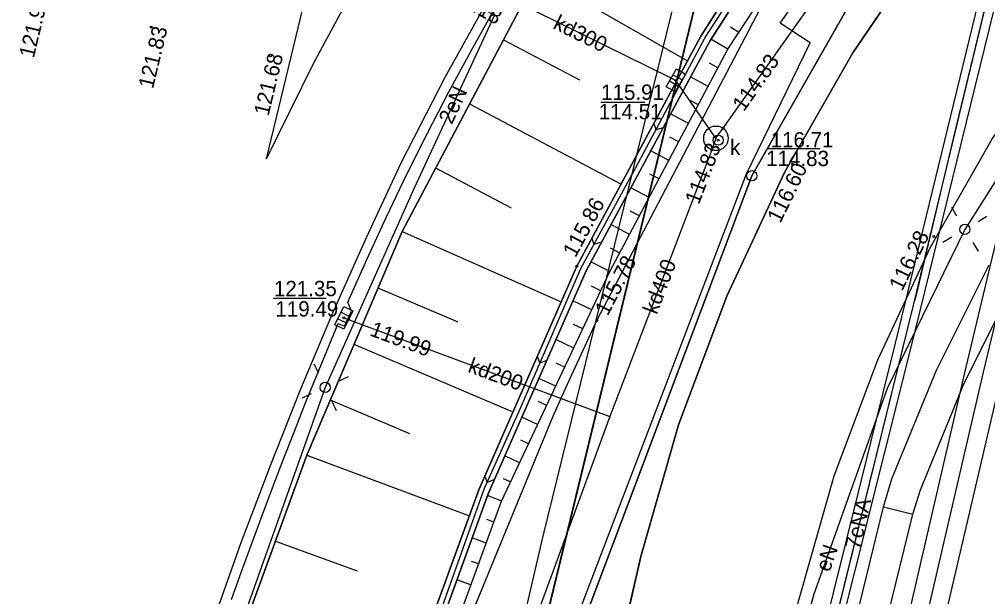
# Model space of a CAD drawing. Extents: x 6424617 to 6425697, y 5665845 to 5667190.
# Drawn here: x 6425405.28 to 6425452.58, y 5666687.83 to 5666716.04 of the extents above; entities that cross this region are included whole.
import ezdxf

# ---------------------------------------------------------------- set-up
doc = ezdxf.new("R2010")
doc.units = 0
for name, color, linetype in [('Warstwa 1', 7, 'Continuous'), ('Warstwa 10', 7, 'Continuous'), ('Warstwa 12', 7, 'Continuous'), ('Warstwa 13', 7, 'Continuous'), ('Warstwa 14', 7, 'Continuous'), ('Warstwa 15', 7, 'Continuous'), ('Warstwa 16', 7, 'Continuous'), ('Warstwa 2', 7, 'Continuous'), ('Warstwa 20', 7, 'Continuous'), ('Warstwa 21', 7, 'Continuous'), ('Warstwa 25', 7, 'Continuous'), ('Warstwa 4', 7, 'Continuous'), ('Warstwa 5', 7, 'Continuous'), ('Warstwa 6', 7, 'Continuous'), ('Warstwa 61', 7, 'Continuous'), ('Warstwa 8', 7, 'Continuous'), ('Warstwa 9', 7, 'Continuous')]:
    doc.layers.add(name, color=color, linetype=linetype)

msp = doc.modelspace()

# ---------------------------------------------------------------- linework, layer by layer
at = {"layer": 'Warstwa 1'}
for p, q in [((6425424.332, 5666659.157), (6425447.915, 5666756.464)), ((6425424.332, 5666659.157), (6425447.915, 5666756.464)), ((6425441.06, 5666708.4), (6425451.88, 5666727.39)), ((6425441.06, 5666708.4), (6425451.88, 5666727.39)), ((6425429.67, 5666678.16), (6425441.06, 5666708.4)), ((6425429.67, 5666678.16), (6425441.06, 5666708.4))]:
    msp.add_line(p, q, dxfattribs=at)
at = {"layer": 'Warstwa 10'}
msp.add_circle((6425441.06, 5666708.4), 0.25, dxfattribs=at)
at = {"layer": 'Warstwa 12'}
for points in [[(6425400.589, 5666563.562), (6425402.097, 5666569.421), (6425408.541, 5666596.501), (6425409.731, 5666601.15), (6425418.678, 5666638.344), (6425430.852, 5666690.725), (6425440.64, 5666730.583), (6425449.798, 5666769.666), (6425460.497, 5666812.844)], [(6425401.078, 5666563.555), (6425407.372, 5666594.683), (6425410.104, 5666607.42), (6425414.274, 5666622.662), (6425422.449, 5666656.951), (6425423.137, 5666659.672), (6425424.37, 5666665.077), (6425423.114, 5666667.259), (6425426.34, 5666682.661), (6425426.963, 5666686.268), (6425427.349, 5666686.904), (6425431.338, 5666696.626), (6425432.041, 5666698.181), (6425433.493, 5666701.322), (6425441.988, 5666717.572), (6425451.938, 5666730.92), (6425464.349, 5666743.694), (6425443.874, 5666766.111), (6425443.428, 5666768.827), (6425447.038, 5666782.839), (6425452.086, 5666802.372), (6425454.75, 5666812.915)], [(6425475.759, 5666812.66), (6425473.35, 5666802.964), (6425473.295, 5666802.726), (6425466.929, 5666778.024), (6425466.898, 5666777.865), (6425461.33, 5666753.166), (6425461.273, 5666752.96), (6425457.929, 5666738.982), (6425455.227, 5666728.151), (6425455.194, 5666727.972), (6425455.175, 5666727.898), (6425455.155, 5666727.822), (6425450.93, 5666710.343), (6425449.096, 5666702.587), (6425449.042, 5666702.382), (6425448.977, 5666702.201), (6425443.083, 5666678.303), (6425443.056, 5666678.084), (6425442.987, 5666677.871), (6425436.476, 5666651.999)], [(6425439.31, 5666710.23), (6425439.66, 5666710.72), (6425448.14, 5666722.71), (6425448.48, 5666723.2), (6425448.94, 5666723.59), (6425475.94, 5666746.73), (6425476.32, 5666747.05), (6425476.75, 5666747.3), (6425493.96, 5666757.39), (6425512.26, 5666768.08), (6425512.67, 5666768.34), (6425513.1, 5666768.57), (6425540.455, 5666784.853)], [(6425521.61, 5666759.53), (6425495.95, 5666744.37), (6425470.54, 5666728.51), (6425462.98, 5666721.67), (6425455.91, 5666712.8), (6425451.47, 5666705.78), (6425447.67, 5666698), (6425444.07, 5666687.91), (6425441.69, 5666678.91)], [(6425439.31, 5666710.23), (6425438.97, 5666710.72), (6425437.49, 5666712.85), (6425437.35, 5666713.06), (6425437.13, 5666713.17), (6425429.39, 5666716.98), (6425421.59, 5666721.47)], [(6425421.88, 5666719.91), (6425428.49, 5666716.24), (6425424.55, 5666707.76), (6425420.22, 5666698.06), (6425415.16, 5666683.78), (6425409.42, 5666662.7), (6425405.85, 5666647.84), (6425402.62, 5666635.28), (6425398, 5666615.16), (6425393.51, 5666597.25), (6425390.12, 5666582.23), (6425385.578, 5666563.742)], [(6425439.31, 5666710.23), (6425439.11, 5666709.67), (6425434.12, 5666696.64), (6425428.07, 5666680.14), (6425421.61, 5666661.95), (6425421.41, 5666661.39), (6425421.28, 5666660.8), (6425417.22, 5666642.32), (6425415.08, 5666632.58), (6425413.05, 5666623.36), (6425412.93, 5666622.78), (6425412.79, 5666622.19), (6425408.52, 5666603.31), (6425404.1, 5666583.8), (6425399.522, 5666563.574)], [(6425454.078, 5666709.772), (6425451.435, 5666698.712), (6425446.767, 5666678.493), (6425443.895, 5666666.261)], [(6425445.604, 5666665.824), (6425453.323, 5666698.889), (6425455.85, 5666709.386)], [(6425421.13, 5666701.46), (6425434.12, 5666696.64)]]:
    msp.add_lwpolyline(points, dxfattribs=at)
at = {"layer": 'Warstwa 14'}
for p, q in [((6425435.838, 5666711.978), (6425433.69, 5666711.978)), ((6425444.389, 5666709.718), (6425441.862, 5666709.718)), ((6425420.261, 5666702.395), (6425417.687, 5666702.395))]:
    msp.add_line(p, q, dxfattribs=at)
for centre in [(6425437.35, 5666713.06), (6425439.66, 5666710.72), (6425439.42, 5666710.14), (6425439.11, 5666709.67), (6425421.13, 5666701.46), (6425421.365, 5666701.373), (6425433.493, 5666701.322)]:
    msp.add_circle(centre, 0.045, dxfattribs=at)
at = {"layer": 'Warstwa 16'}
msp.add_circle((6425439.31, 5666710.23), 0.6, dxfattribs=at)
at = {"layer": 'Warstwa 2'}
msp.add_lwpolyline([(6425401.605, 5666563.549), (6425408.292, 5666593.91), (6425426.937, 5666668.658), (6425429.315, 5666678.428), (6425440.801, 5666708.49), (6425443.917, 5666714.896), (6425442.454, 5666715.863), (6425448.554, 5666724.576), (6425465.569, 5666741.764), (6425473.115, 5666748.06), (6425496.069, 5666761.71)], dxfattribs=at)
for centre in [(6425451.47, 5666705.78), (6425420.22, 5666698.06)]:
    msp.add_circle(centre, 0.25, dxfattribs=at)
at = {"layer": 'Warstwa 20'}
for points in [[(6425397.717, 5666563.595), (6425408.777, 5666613.558), (6425420.19, 5666662.277), (6425422.263, 5666671.843), (6425425.112, 5666682.265), (6425428.828, 5666692.501), (6425434.133, 5666703.719), (6425439.89, 5666714.579), (6425446.35, 5666724.425), (6425453.458, 5666733.05), (6425459.766, 5666739.488), (6425469.542, 5666749.045), (6425480.164, 5666757.256), (6425501.728, 5666770.441), (6425513.396, 5666776.752), (6425534.779, 5666786.519), (6425541.614, 5666790.023)], [(6425405.446, 5666645.158), (6425409.663, 5666662.648), (6425411.069, 5666668.474), (6425412.526, 5666674.35), (6425413.614, 5666678.101), (6425415.312, 5666683.522), (6425416.264, 5666686.356), (6425419.316, 5666694.754), (6425423.975, 5666705.683), (6425430.593, 5666718.208)]]:
    msp.add_lwpolyline(points, dxfattribs=at)
at = {"layer": 'Warstwa 21'}
for points in [[(6425395.128, 5666563.627), (6425400.623, 5666586.839), (6425406.117, 5666610.05), (6425418.598, 5666662.716), (6425420.909, 5666672.158), (6425423.939, 5666682.636), (6425427.728, 5666693.051), (6425432.507, 5666703.979), (6425438.572, 5666715.223), (6425444.985, 5666725.25), (6425452.157, 5666734.094), (6425458.51, 5666740.811), (6425468.627, 5666750.422), (6425479.256, 5666758.503), (6425490.733, 5666765.878), (6425500.954, 5666771.865), (6425512.768, 5666777.974), (6425526.98, 5666784.499), (6425534.042, 5666787.773), (6425542.088, 5666792.135)], [(6425541.942, 5666791.484), (6425534.274, 5666787.329), (6425527.192, 5666784.035), (6425512.98, 5666777.53), (6425501.186, 5666771.421), (6425490.985, 5666765.453), (6425479.549, 5666758.097), (6425468.96, 5666750.036), (6425458.864, 5666740.465), (6425452.531, 5666733.767), (6425445.4, 5666724.963), (6425439.007, 5666714.975), (6425432.963, 5666703.75), (6425428.185, 5666692.863), (6425424.416, 5666682.488), (6425421.387, 5666672.029), (6425419.076, 5666662.608), (6425407.511, 5666613.811), (6425395.635, 5666563.62)]]:
    msp.add_lwpolyline(points, dxfattribs=at)
at = {"layer": 'Warstwa 25'}
for centre in [(6425411.711, 5666715.668), (6425417.548, 5666714.262), (6425443.05, 5666708.96), (6425449.949, 5666705.434), (6425432.507, 5666703.979)]:
    msp.add_circle(centre, 0.045, dxfattribs=at)
at = {"layer": 'Warstwa 4'}
for p, q in [((6425437.046, 5666713.032), (6425437.48, 5666712.784)), ((6425437.22, 5666713.336), (6425437.654, 5666713.088)), ((6425421.431, 5666701.508), (6425420.982, 5666701.727)), ((6425421.278, 5666701.193), (6425420.829, 5666701.412))]:
    msp.add_line(p, q, dxfattribs=at)
for points in [[(6425436.885, 5666712.749), (6425437.38, 5666713.618), (6425437.815, 5666713.371), (6425437.32, 5666712.502)], [(6425421.573, 5666701.801), (6425421.136, 5666700.901), (6425420.687, 5666701.119), (6425421.124, 5666702.019)]]:
    msp.add_lwpolyline(points, close=True, dxfattribs=at)
for points in [[(6425451.084, 5666706.423), (6425450.827, 5666706.852)], [(6425452.113, 5666706.166), (6425452.542, 5666706.423)], [(6425450.827, 5666705.394), (6425450.398, 5666705.137)], [(6425451.856, 5666705.137), (6425452.113, 5666704.708)], [(6425419.902, 5666698.739), (6425419.689, 5666699.192)], [(6425420.899, 5666698.378), (6425421.352, 5666698.591)], [(6425419.541, 5666697.742), (6425419.088, 5666697.529)], [(6425420.538, 5666697.381), (6425420.751, 5666696.928)]]:
    msp.add_lwpolyline(points, dxfattribs=at)
msp.add_circle((6425439.42, 5666710.14), 0.25, dxfattribs=at)
at = {"layer": 'Warstwa 6'}
for points in [[(6425352.06, 5666353.98), (6425364.93, 5666402.71), (6425390.68, 5666508.89), (6425407.73, 5666588.9), (6425429.67, 5666678.16), (6425441.06, 5666708.4), (6425451.88, 5666727.39), (6425465.93, 5666741.65), (6425473.47, 5666747.98), (6425474.6, 5666748.65), (6425522.252, 5666945.035)], [(6425471.236, 5666853.116), (6425454.155, 5666782.149), (6425453.13, 5666778.441), (6425450.35, 5666766.844), (6425449.817, 5666764.101), (6425447.915, 5666756.464), (6425424.332, 5666659.157), (6425420.309, 5666643.115), (6425407.267, 5666589.052), (6425400.851, 5666561.248), (6425393.198, 5666530.378), (6425392.009, 5666527.133), (6425381.456, 5666483.847), (6425377.52, 5666465.123), (6425363.818, 5666408.694), (6425353.441, 5666367.596)], [(6425353.441, 5666367.596), (6425363.818, 5666408.694), (6425377.52, 5666465.123), (6425381.456, 5666483.847), (6425392.009, 5666527.133), (6425393.198, 5666530.378), (6425400.851, 5666561.248), (6425407.267, 5666589.052), (6425348.172, 5666604.865), (6425360.791, 5666657.874), (6425420.309, 5666643.115), (6425424.332, 5666659.157), (6425447.915, 5666756.464), (6425449.817, 5666764.101), (6425450.35, 5666766.844), (6425453.13, 5666778.441), (6425454.155, 5666782.149), (6425437.407, 5666792.342), (6425392.62, 5666819.33)], [(6425539.52, 5666780.685), (6425474.521, 5666742.263), (6425468.89, 5666738.623), (6425463.567, 5666734.544), (6425458.586, 5666730.055), (6425453.979, 5666725.182), (6425449.775, 5666719.957), (6425446.001, 5666714.414), (6425442.681, 5666708.588), (6425439.837, 5666702.516), (6425437.485, 5666696.236), (6425435.642, 5666689.788), (6425431.186, 5666670.142)], [(6425435.44, 5666658.11), (6425437.87, 5666668.36), (6425438.13, 5666669.33), (6425440.29, 5666676.91), (6425441.43, 5666680.94), (6425443.42, 5666687.896), (6425445.087, 5666693.729), (6425447.213, 5666699.41), (6425449.786, 5666704.904), (6425452.789, 5666710.175), (6425456.203, 5666715.189), (6425460.005, 5666719.915), (6425464.173, 5666724.323), (6425468.679, 5666728.385), (6425473.494, 5666732.074), (6425478.588, 5666735.367), (6425537.13, 5666770.022)], [(6425386.659, 5666386.227), (6425410.054, 5666482.642), (6425433.754, 5666580.312), (6425463.303, 5666702.097), (6425474.6, 5666748.65), (6425473.47, 5666747.98), (6425465.93, 5666741.65), (6425451.88, 5666727.39), (6425441.06, 5666708.4), (6425429.67, 5666678.16), (6425407.73, 5666588.9), (6425390.68, 5666508.89), (6425364.93, 5666402.71), (6425352.06, 5666353.98)], [(6425415.646, 5666687.692), (6425416.137, 5666689.062), (6425416.634, 5666690.429), (6425417.139, 5666691.794), (6425417.651, 5666693.156), (6425418.17, 5666694.515), (6425418.697, 5666695.872), (6425419.231, 5666697.226), (6425420.853, 5666701.188), (6425421.17, 5666701.042), (6425421.504, 5666701.777), (6425421.332, 5666702.23), (6425422.255, 5666704.315), (6425423.21, 5666706.385), (6425424.197, 5666708.44), (6425425.216, 5666710.48), (6425426.267, 5666712.503), (6425427.35, 5666714.51), (6425428.463, 5666716.499)]]:
    msp.add_lwpolyline(points, dxfattribs=at)
at = {"layer": 'Warstwa 61'}
for points in [[(6425475.759, 5666812.66), (6425466.898, 5666777.865), (6425461.33, 5666753.166), (6425457.929, 5666738.982), (6425455.155, 5666727.822), (6425448.977, 5666702.201), (6425442.987, 5666677.871), (6425436.476, 5666651.999), (6425429.948, 5666625.73), (6425423.857, 5666601.014), (6425419.792, 5666583.207), (6425417.89, 5666575.411), (6425417.843, 5666575.274), (6425417.74, 5666574.332), (6425417.734, 5666573.808), (6425419.396, 5666571.967), (6425419.317, 5666569.282), (6425419.405, 5666569.031), (6425422.168, 5666567.979), (6425422.642, 5666567.678), (6425425.95, 5666564.655), (6425426.241, 5666564.174), (6425426.282, 5666563.854), (6425426.235, 5666563.252)], [(6425440.898, 5666649.974), (6425444.447, 5666664.744), (6425444.65, 5666665.38), (6425444.75, 5666666.043), (6425447.618, 5666678.294), (6425452.379, 5666698.801), (6425454.964, 5666709.579), (6425455.493, 5666712.527), (6425467.193, 5666758.459), (6425467.63, 5666759.523), (6425467.81, 5666760.634), (6425470.201, 5666770.264), (6425479.793, 5666807.708), (6425480.031, 5666808.785), (6425480.333, 5666809.832), (6425480.341, 5666809.863), (6425480.99, 5666812.402), (6425481.038, 5666812.596)]]:
    msp.add_lwpolyline(points, dxfattribs=at)
at = {"layer": 'Warstwa 8'}
for p, q in [((6425417.357, 5666709.234), (6425442.448, 5666813.064)), ((6425446.001, 5666714.414), (6425449.775, 5666719.957)), ((6425419.655, 5666713.885), (6425422.106, 5666718.458)), ((6425426.083, 5666713.211), (6425428.361, 5666717.317)), ((6425442.681, 5666708.588), (6425446.001, 5666714.414)), ((6425417.357, 5666709.234), (6425419.655, 5666713.885)), ((6425423.935, 5666709.035), (6425426.083, 5666713.211)), ((6425449.786, 5666704.904), (6425452.789, 5666710.175)), ((6425422.233, 5666705.383), (6425423.935, 5666709.035)), ((6425439.837, 5666702.516), (6425442.681, 5666708.588)), ((6425420.6, 5666701.7), (6425422.233, 5666705.383)), ((6425447.213, 5666699.41), (6425449.786, 5666704.904)), ((6425437.485, 5666696.236), (6425439.837, 5666702.516)), ((6425419.036, 5666697.986), (6425420.6, 5666701.7)), ((6425445.087, 5666693.729), (6425447.213, 5666699.41)), ((6425417.543, 5666694.244), (6425419.036, 5666697.986)), ((6425435.642, 5666689.788), (6425437.485, 5666696.236)), ((6425416.121, 5666690.474), (6425417.543, 5666694.244)), ((6425443.42, 5666687.896), (6425445.087, 5666693.729)), ((6425414.77, 5666686.677), (6425416.121, 5666690.474)), ((6425433.05, 5666678.61), (6425435.642, 5666689.788)), ((6425441.43, 5666680.94), (6425443.42, 5666687.896))]:
    msp.add_line(p, q, dxfattribs=at)
msp.add_lwpolyline([(6425436.899, 5666654.986), (6425441.007, 5666671.741), (6425443.87, 5666683.229), (6425448.078, 5666700.226), (6425458.308, 5666742.266), (6425462.138, 5666758.523), (6425465.09, 5666771.329), (6425467.253, 5666780.824), (6425472.116, 5666799.748), (6425475.27, 5666812.666), (6425476.261, 5666812.654), (6425467.956, 5666780.701), (6425465.89, 5666771.616), (6425462.43, 5666756.311), (6425458.979, 5666741.348), (6425449.042, 5666700.874), (6425444.62, 5666683.197), (6425441.71, 5666671.55), (6425437.724, 5666655.545)], dxfattribs=at)
at = {"layer": 'Warstwa 9'}
for p, q in [((6425438.79, 5666715.158), (6425441.022, 5666718.62)), ((6425430.593, 5666718.208), (6425437.923, 5666714.02)), ((6425440.428, 5666715.399), (6425440.018, 5666715.656)), ((6425428.923, 5666715.047), (6425432.64, 5666713.083)), ((6425435.395, 5666708.806), (6425438.79, 5666715.158)), ((6425439.89, 5666714.579), (6425439.066, 5666715.067)), ((6425439.41, 5666713.674), (6425438.988, 5666713.91)), ((6425438.93, 5666712.769), (6425438.066, 5666713.227)), ((6425438.45, 5666711.864), (6425438.016, 5666712.095)), ((6425427.263, 5666711.907), (6425434.672, 5666707.992)), ((6425437.971, 5666710.959), (6425437.095, 5666711.424)), ((6425436.274, 5666710.964), (6425436.374, 5666710.637)), ((6425436.729, 5666710.745), (6425436.374, 5666710.637)), ((6425437.491, 5666710.054), (6425437.05, 5666710.288)), ((6425437.011, 5666709.149), (6425436.123, 5666709.62)), ((6425425.614, 5666708.785), (6425429.305, 5666706.835)), ((6425432.706, 5666703.876), (6425435.395, 5666708.806)), ((6425436.532, 5666708.244), (6425436.084, 5666708.481)), ((6425436.052, 5666707.339), (6425435.152, 5666707.816)), ((6425435.572, 5666706.434), (6425435.119, 5666706.674)), ((6425435.092, 5666705.529), (6425434.181, 5666706.012)), ((6425423.975, 5666705.683), (6425431.749, 5666702.245)), ((6425433.246, 5666705.349), (6425433.338, 5666705.036)), ((6425433.715, 5666705.147), (6425433.338, 5666705.036)), ((6425434.612, 5666704.624), (6425434.151, 5666704.862)), ((6425434.133, 5666703.719), (6425433.198, 5666704.187)), ((6425450.082, 5666698.902), (6425452.65, 5666704.041)), ((6425429.692, 5666696.895), (6425432.706, 5666703.876)), ((6425433.691, 5666702.784), (6425433.226, 5666703.011)), ((6425451.438, 5666698.265), (6425453.954, 5666703.303)), ((6425422.795, 5666702.916), (6425426.692, 5666701.255)), ((6425433.249, 5666701.849), (6425432.322, 5666702.288)), ((6425432.807, 5666700.914), (6425432.356, 5666701.128)), ((6425421.626, 5666700.172), (6425429.394, 5666696.861)), ((6425432.365, 5666699.98), (6425431.49, 5666700.394)), ((6425430.576, 5666699.564), (6425430.704, 5666699.24)), ((6425431.043, 5666699.375), (6425430.704, 5666699.24)), ((6425431.922, 5666699.045), (6425431.499, 5666699.246)), ((6425447.904, 5666693.587), (6425450.082, 5666698.902)), ((6425431.48, 5666698.11), (6425430.659, 5666698.499)), ((6425449.305, 5666693.052), (6425451.438, 5666698.265)), ((6425420.466, 5666697.452), (6425424.338, 5666695.801)), ((6425431.038, 5666697.175), (6425430.64, 5666697.363)), ((6425428.004, 5666693.138), (6425429.692, 5666696.895)), ((6425430.596, 5666696.24), (6425429.827, 5666696.604)), ((6425430.154, 5666695.306), (6425429.783, 5666695.481)), ((6425419.316, 5666694.754), (6425427.266, 5666691.782)), ((6425429.712, 5666694.371), (6425428.996, 5666694.71)), ((6425428.016, 5666693.71), (6425428.128, 5666693.414)), ((6425428.487, 5666693.55), (6425428.128, 5666693.414)), ((6425429.27, 5666693.436), (6425428.923, 5666693.591)), ((6425447.489, 5666692.223), (6425447.904, 5666693.587)), ((6425425.935, 5666687.311), (6425428.004, 5666693.138)), ((6425428.828, 5666692.501), (6425428.155, 5666692.781)), ((6425448.934, 5666691.87), (6425449.305, 5666693.052)), ((6425443.874, 5666677.416), (6425447.489, 5666692.223)), ((6425447.489, 5666692.223), (6425448.934, 5666691.87)), ((6425447.489, 5666692.223), (6425448.934, 5666691.87)), ((6425445.282, 5666676.986), (6425448.934, 5666691.87)), ((6425428.456, 5666691.478), (6425428.117, 5666691.61)), ((6425428.085, 5666690.454), (6425427.4, 5666690.703)), ((6425417.788, 5666690.55), (6425421.776, 5666689.101)), ((6425427.714, 5666689.43), (6425427.371, 5666689.555)), ((6425427.342, 5666688.407), (6425426.657, 5666688.656))]:
    msp.add_line(p, q, dxfattribs=at)
for points in [[(6425542.088, 5666792.135), (6425534.042, 5666787.773), (6425526.98, 5666784.499), (6425512.768, 5666777.974), (6425500.954, 5666771.865), (6425490.733, 5666765.878), (6425479.256, 5666758.503), (6425468.627, 5666750.422), (6425458.51, 5666740.811), (6425452.157, 5666734.094), (6425444.985, 5666725.25), (6425438.572, 5666715.223), (6425432.507, 5666703.979), (6425427.728, 5666693.051), (6425423.939, 5666682.636), (6425420.909, 5666672.158), (6425418.598, 5666662.716), (6425406.117, 5666610.05)], [(6425406.117, 5666610.05), (6425418.598, 5666662.716), (6425420.909, 5666672.158), (6425423.939, 5666682.636), (6425427.728, 5666693.051), (6425432.507, 5666703.979), (6425438.572, 5666715.223), (6425444.985, 5666725.25), (6425452.157, 5666734.094), (6425458.51, 5666740.811), (6425468.627, 5666750.422), (6425479.256, 5666758.503), (6425490.733, 5666765.878), (6425500.954, 5666771.865), (6425512.768, 5666777.974), (6425526.98, 5666784.499), (6425534.042, 5666787.773), (6425542.088, 5666792.135)], [(6425407.511, 5666613.811), (6425419.076, 5666662.608), (6425421.387, 5666672.029), (6425424.416, 5666682.488), (6425428.185, 5666692.863), (6425432.963, 5666703.75), (6425439.007, 5666714.975), (6425445.4, 5666724.963), (6425452.531, 5666733.767), (6425458.864, 5666740.465), (6425468.96, 5666750.036), (6425479.549, 5666758.097), (6425490.985, 5666765.453), (6425501.186, 5666771.421), (6425512.98, 5666777.53), (6425527.192, 5666784.035), (6425534.274, 5666787.329), (6425541.942, 5666791.484)], [(6425541.942, 5666791.484), (6425534.274, 5666787.329), (6425527.192, 5666784.035), (6425512.98, 5666777.53), (6425501.186, 5666771.421), (6425490.985, 5666765.453), (6425479.549, 5666758.097), (6425468.96, 5666750.036), (6425458.864, 5666740.465), (6425452.531, 5666733.767), (6425445.4, 5666724.963), (6425439.007, 5666714.975), (6425432.963, 5666703.75), (6425428.185, 5666692.863), (6425424.416, 5666682.488), (6425421.387, 5666672.029), (6425419.076, 5666662.608), (6425407.511, 5666613.811)], [(6425408.777, 5666613.558), (6425420.19, 5666662.277), (6425422.263, 5666671.843), (6425425.112, 5666682.265), (6425428.828, 5666692.501), (6425434.133, 5666703.719), (6425439.89, 5666714.579), (6425446.35, 5666724.425), (6425453.458, 5666733.05), (6425459.766, 5666739.488), (6425469.542, 5666749.045), (6425480.164, 5666757.256), (6425501.728, 5666770.441), (6425513.396, 5666776.752), (6425534.779, 5666786.519), (6425541.614, 5666790.023)], [(6425430.593, 5666718.208), (6425423.975, 5666705.683), (6425419.316, 5666694.754), (6425416.264, 5666686.356), (6425415.312, 5666683.522), (6425413.614, 5666678.101), (6425412.526, 5666674.35), (6425411.069, 5666668.474), (6425409.663, 5666662.648), (6425405.446, 5666645.158)]]:
    msp.add_lwpolyline(points, dxfattribs=at)

# ---------------------------------------------------------------- texts
at = {"layer": 'Warstwa 13'}
for s, rotation, p in [('kd300', 333.7938, (6425431.306, 5666715.619)), ('2eN', 65.0765, (6425426.409, 5666710.871)), ('kd400', 69.0471, (6425436.416, 5666701.585)), ('kd200', 339.6437, (6425427.145, 5666698.828)), ('7eNA', 76.9196, (6425446.329, 5666690.099)), ('eN', 70.3649, (6425444.856, 5666688.996))]:
    msp.add_text(s, height=0.75, rotation=rotation, dxfattribs=at).set_placement(p)
at = {"layer": 'Warstwa 14'}
for s, rotation, p in [('120.18', 330.9576, (6425425.905, 5666717.246)), ('114.83', 54.7289, (6425440.67, 5666711.5)), ('114.83', 69.0471, (6425438.471, 5666706.954)), ('115.78', 62.4008, (6425434.02, 5666701.521)), ('119.99', 339.6437, (6425422.352, 5666700.607))]:
    msp.add_text(s, height=0.75, rotation=rotation, dxfattribs=at).set_placement(p)
for s, p in [('114.51', (6425433.585, 5666711.16)), ('114.83', (6425441.763, 5666708.874)), ('119.49', (6425417.788, 5666701.52))]:
    msp.add_text(s, height=0.75, dxfattribs=at).set_placement(p)
at = {"layer": 'Warstwa 15'}
for s, p in [('115.91', (6425433.702, 5666712.109)), ('116.71', (6425441.981, 5666709.786)), ('121.35', (6425417.718, 5666702.515))]:
    msp.add_text(s, height=0.75, dxfattribs=at).set_placement(p)
at = {"layer": 'Warstwa 25'}
for s, rotation, p in [('121.98', 76.4097, (6425405.982, 5666714.118)), ('121.83', 76.4097, (6425411.807, 5666712.619)), ('121.68', 76.4097, (6425417.453, 5666711.299)), ('116.60', 63.965, (6425442.451, 5666706.037)), ('115.86', 61.656, (6425432.447, 5666704.363)), ('116.28', 63.965, (6425448.405, 5666702.724))]:
    msp.add_text(s, height=0.75, rotation=rotation, dxfattribs=at).set_placement(p)
at = {"layer": 'Warstwa 5'}
msp.add_text('k', height=0.75, dxfattribs=at).set_placement((6425439.996, 5666709.419))

doc.saveas('drawing.dxf')
